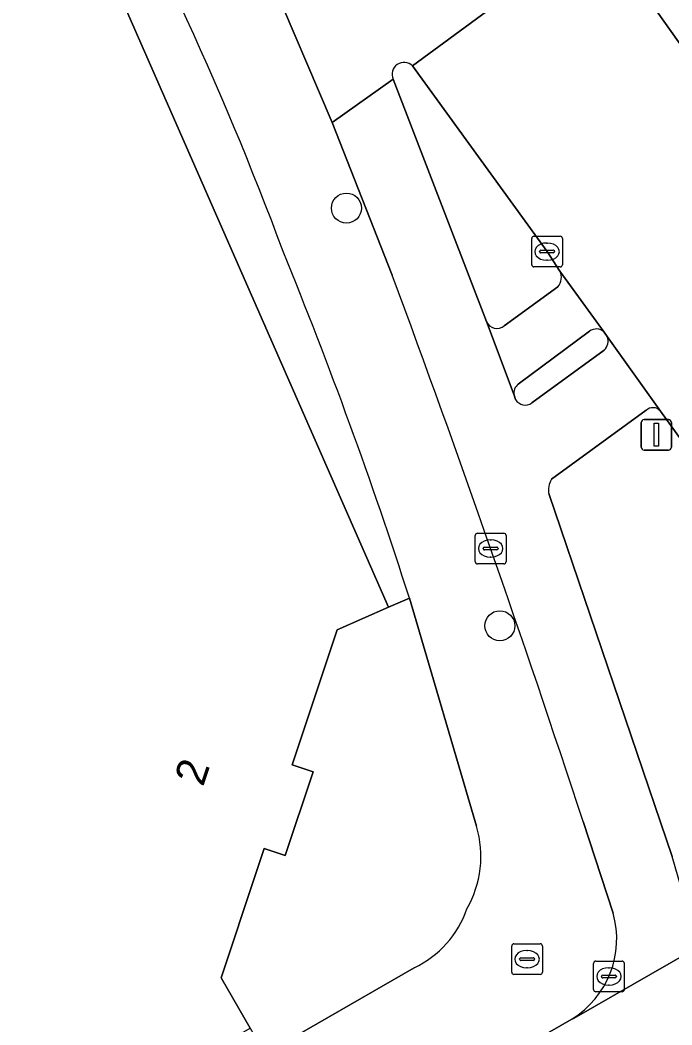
# Model space of a CAD drawing. Extents: x 158352 to 159489, y 383828 to 384603.
# Drawn here: x 159202.66 to 159223.89, y 384016.98 to 384049.72 of the extents above; entities that cross this region are included whole.
import ezdxf

# ---------------------------------------------------------------- set-up
doc = ezdxf.new("R2010")
doc.units = 0
for name, color, linetype in [('IMGEO_Boom', 7, 'Continuous'), ('IMGEO_Brandkraan', 7, 'Continuous'), ('IMGEO_Erf', 7, 'Continuous'), ('IMGEO_Fietspad_gesloten', 7, 'Continuous'), ('IMGEO_Groenvoorziening', 7, 'Continuous'), ('IMGEO_Kolk', 7, 'Continuous'), ('IMGEO_Lichtmast', 7, 'Continuous'), ('IMGEO_Pand', 7, 'Continuous'), ('IMGEO_Pand_nummerreeks', 7, 'Continuous'), ('IMGEO_Rijbaan_lokaal_gesloten', 7, 'Continuous'), ('IMGEO_Rijbaan_lokaal_open', 7, 'Continuous'), ('IMGEO_Verkeerseiland_groen', 7, 'Continuous'), ('IMGEO_Verkeerseiland_open', 7, 'Continuous'), ('IMGEO_Voetpad_open', 7, 'Continuous')]:
    doc.layers.add(name, color=color, linetype=linetype)

msp = doc.modelspace()

# ---------------------------------------------------------------- linework, layer by layer
at = {"layer": 'IMGEO_Boom'}
for centre in [(159213.293, 384043.591), (159218.29, 384029.981)]:
    msp.add_circle(centre, 0.489, dxfattribs=at)
at = {"layer": 'IMGEO_Brandkraan'}
for p, q in [((159218.676, 384018.694), (159218.676, 384019.546)), ((159218.751, 384019.62), (159219.603, 384019.62)), ((159219.164, 384019.4), (159219.189, 384019.4)), ((159219.677, 384019.546), (159219.677, 384018.694)), ((159218.935, 384019.114), (159218.935, 384019.126)), ((159219.373, 384019.077), (159218.975, 384019.077)), ((159218.978, 384019.163), (159219.376, 384019.163)), ((159219.419, 384019.126), (159219.419, 384019.114)), ((159219.187, 384018.84), (159219.162, 384018.84)), ((159219.603, 384018.62), (159218.751, 384018.62))]:
    msp.add_line(p, q, dxfattribs=at)
for points in [[(159218.676, 384018.694), (159218.676, 384019.546)], [(159218.751, 384019.62), (159219.603, 384019.62)], [(159219.677, 384019.546), (159219.677, 384018.694)], [(159219.603, 384018.62), (159218.751, 384018.62)]]:
    msp.add_lwpolyline(points, dxfattribs=at)
for centre, radius, start, end in [((159218.753, 384019.544), 0.0765, 91.552, 178.448), ((159218.753, 384019.544), 0.0765, 91.552, 178.448), ((159219.601, 384019.544), 0.0765, 1.552, 88.448), ((159219.601, 384019.544), 0.0765, 1.552, 88.448), ((159218.975, 384019.123), 0.0403, 85.8775, 175.7526), ((159218.972, 384019.113), 0.0366, 178.938, 274.7102), ((159219.376, 384019.12), 0.043, 264.8664, 352.4533), ((159219.38, 384019.125), 0.0386, 1.7309, 96.639), ((159218.753, 384018.696), 0.0765, 181.552, 268.448), ((159218.753, 384018.696), 0.0765, 181.552, 268.448), ((159219.601, 384018.696), 0.0765, 271.552, 358.448), ((159219.601, 384018.696), 0.0765, 271.552, 358.448)]:
    msp.add_arc(centre, radius, start, end, dxfattribs=at)
for centre, major_axis, ratio, start_param, end_param in [((159219.163, 384019.12), (-0.387, 0.002), 0.722429, 4.712389, 7.853982), ((159219.188, 384019.12), (-0.39, 0.002), 0.717154, 1.570796, 4.712389)]:
    msp.add_ellipse(centre, major_axis=major_axis, ratio=ratio, start_param=start_param, end_param=end_param, dxfattribs=at)
at = {"layer": 'IMGEO_Erf'}
msp.add_lwpolyline([(159203.86, 384057.998), (159202.839, 384057.534), (159214.665, 384030.587), (159215.344, 384030.886)], dxfattribs=at)
for centre, radius, start, end in [((159108.803, 384004.08), 109.284, 20.39976, 29.56265), ((159066.565, 383983.089), 156.268, 17.81015, 22.21556)]:
    msp.add_arc(centre, radius, start, end, dxfattribs=at)
at = {"layer": 'IMGEO_Fietspad_gesloten'}
for points in [[(159218.804, 384037.356), (159218.753, 384037.493), (159217.856, 384039.898), (159214.812, 384047.789), (159212.824, 384046.378), (159214.786, 384041.405)], [(159223.522, 384036.978), (159221.787, 384039.404)], [(159221.684, 384038.965), (159219.331, 384037.245)], [(159219.977, 384034.753), (159223.061, 384037.001)], [(159224.628, 384019.96), (159223.907, 384022.466), (159219.893, 384034.263)], [(159232.422, 384023.947), (159225.161, 384019.764), (159225.123, 384019.729), (159220.712, 384017.193), (159220.633, 384017.168), (159217.562, 384015.392), (159192.33, 384000.799), (159190.948, 384000), (159189.1, 383998.931), (159184.995, 383996.557), (159182.187, 383994.944), (159178.438, 383992.79), (159157.291, 383980.642), (159135.007, 383967.844), (159123.918, 383961.655)], [(159221.002, 384023.602), (159221.979, 384020.612)], [(159220.633, 384017.168), (159220.712, 384017.193), (159225.123, 384019.729), (159225.161, 384019.764)]]:
    msp.add_lwpolyline(points, dxfattribs=at)
for centre, radius, start, end in [((158746.588, 383867.945), 499.298, 18.16488, 20.32889), ((159221.429, 384039.256), 0.387, 311.1877, 22.404), ((159219.115, 384037.526), 0.354, 208.6035, 307.6082), ((159223.28, 384036.769), 0.319, 40.8752, 133.4124), ((159220.464, 384034.417), 0.592, 145.4321, 195.1128), ((159219.045, 384019.774), 3.052, 301.366, 15.9404)]:
    msp.add_arc(centre, radius, start, end, dxfattribs=at)
at = {"layer": 'IMGEO_Groenvoorziening'}
msp.add_lwpolyline([(159233.676, 384051.746), (159232.151, 384053.402), (159228.629, 384053.47), (159223.087, 384053.577), (159223.041, 384052.419), (159225.09, 384052.247), (159225.887, 384052.648), (159226.816, 384050.757), (159225.047, 384049.895), (159224.151, 384051.726), (159222.997, 384051.829), (159222.917, 384050.705), (159226.201, 384046.048), (159230.566, 384049.375)], close=True, dxfattribs=at)
at = {"layer": 'IMGEO_Kolk'}
for p, q in [((159219.327, 384041.746), (159219.327, 384042.598)), ((159219.402, 384042.672), (159220.254, 384042.672)), ((159220.328, 384042.598), (159220.328, 384041.746)), ((159219.629, 384042.215), (159220.027, 384042.215)), ((159219.815, 384042.452), (159219.84, 384042.452)), ((159219.586, 384042.166), (159219.586, 384042.178)), ((159220.024, 384042.129), (159219.626, 384042.129)), ((159219.838, 384041.892), (159219.813, 384041.892)), ((159220.07, 384042.178), (159220.07, 384042.166)), ((159220.254, 384041.672), (159219.402, 384041.672)), ((159217.49, 384032.072), (159217.49, 384032.924)), ((159217.565, 384032.998), (159218.417, 384032.998)), ((159217.978, 384032.778), (159218.003, 384032.778)), ((159218.491, 384032.924), (159218.491, 384032.072)), ((159217.749, 384032.492), (159217.749, 384032.504)), ((159218.187, 384032.455), (159217.789, 384032.455)), ((159217.792, 384032.541), (159218.19, 384032.541)), ((159218.233, 384032.504), (159218.233, 384032.492)), ((159218.001, 384032.218), (159217.976, 384032.218)), ((159218.417, 384031.998), (159217.565, 384031.998)), ((159221.344, 384018.13), (159221.344, 384018.982)), ((159221.419, 384019.056), (159222.271, 384019.056)), ((159222.345, 384018.982), (159222.345, 384018.13)), ((159221.832, 384018.836), (159221.857, 384018.836)), ((159221.603, 384018.55), (159221.603, 384018.562)), ((159222.041, 384018.513), (159221.643, 384018.513)), ((159221.646, 384018.599), (159222.044, 384018.599)), ((159222.087, 384018.562), (159222.087, 384018.55)), ((159222.271, 384018.056), (159221.419, 384018.056)), ((159221.855, 384018.276), (159221.83, 384018.276))]:
    msp.add_line(p, q, dxfattribs=at)
for points in [[(159219.327, 384041.746), (159219.327, 384042.598)], [(159219.402, 384042.672), (159220.254, 384042.672)], [(159220.328, 384042.598), (159220.328, 384041.746)], [(159220.254, 384041.672), (159219.402, 384041.672)], [(159217.49, 384032.072), (159217.49, 384032.924)], [(159217.565, 384032.998), (159218.417, 384032.998)], [(159218.491, 384032.924), (159218.491, 384032.072)], [(159218.417, 384031.998), (159217.565, 384031.998)], [(159221.344, 384018.13), (159221.344, 384018.982)], [(159221.419, 384019.056), (159222.271, 384019.056)], [(159222.345, 384018.982), (159222.345, 384018.13)], [(159222.271, 384018.056), (159221.419, 384018.056)]]:
    msp.add_lwpolyline(points, dxfattribs=at)
for centre, radius, start, end in [((159219.404, 384042.596), 0.0765, 91.552, 178.448), ((159219.404, 384042.596), 0.0765, 91.552, 178.448), ((159220.252, 384042.596), 0.0765, 1.552, 88.448), ((159220.252, 384042.596), 0.0765, 1.552, 88.448), ((159219.626, 384042.175), 0.0403, 85.8775, 175.7526), ((159220.031, 384042.177), 0.0386, 1.7309, 96.639), ((159219.623, 384042.165), 0.0366, 178.938, 274.7102), ((159220.027, 384042.172), 0.043, 264.8664, 352.4533), ((159219.404, 384041.748), 0.0765, 181.552, 268.448), ((159219.404, 384041.748), 0.0765, 181.552, 268.448), ((159220.252, 384041.748), 0.0765, 271.552, 358.448), ((159220.252, 384041.748), 0.0765, 271.552, 358.448), ((159217.567, 384032.922), 0.0765, 91.552, 178.448), ((159217.567, 384032.922), 0.0765, 91.552, 178.448), ((159218.415, 384032.922), 0.0765, 1.552, 88.448), ((159218.415, 384032.922), 0.0765, 1.552, 88.448), ((159217.789, 384032.501), 0.0403, 85.8775, 175.7526), ((159217.786, 384032.491), 0.0366, 178.938, 274.7102), ((159218.19, 384032.498), 0.043, 264.8664, 352.4533), ((159218.194, 384032.503), 0.0386, 1.7309, 96.639), ((159217.567, 384032.074), 0.0765, 181.552, 268.448), ((159217.567, 384032.074), 0.0765, 181.552, 268.448), ((159218.415, 384032.074), 0.0765, 271.552, 358.448), ((159218.415, 384032.074), 0.0765, 271.552, 358.448), ((159221.421, 384018.98), 0.0765, 91.552, 178.448), ((159221.421, 384018.98), 0.0765, 91.552, 178.448), ((159222.269, 384018.98), 0.0765, 1.552, 88.448), ((159222.269, 384018.98), 0.0765, 1.552, 88.448), ((159221.643, 384018.559), 0.0403, 85.8775, 175.7526), ((159221.64, 384018.549), 0.0366, 178.938, 274.7102), ((159222.044, 384018.556), 0.043, 264.8664, 352.4533), ((159222.048, 384018.561), 0.0386, 1.7309, 96.639), ((159221.421, 384018.132), 0.0765, 181.552, 268.448), ((159221.421, 384018.132), 0.0765, 181.552, 268.448), ((159222.269, 384018.132), 0.0765, 271.552, 358.448), ((159222.269, 384018.132), 0.0765, 271.552, 358.448)]:
    msp.add_arc(centre, radius, start, end, dxfattribs=at)
for centre, major_axis, ratio, start_param, end_param in [((159219.814, 384042.172), (-0.387, 0.002), 0.722429, 4.712389, 7.853982), ((159219.839, 384042.172), (-0.39, 0.002), 0.717154, 1.570796, 4.712389), ((159217.977, 384032.498), (-0.387, 0.002), 0.722429, 4.712389, 7.853982), ((159218.002, 384032.498), (-0.39, 0.002), 0.717154, 1.570796, 4.712389), ((159221.831, 384018.556), (-0.387, 0.002), 0.722429, 4.712389, 7.853982), ((159221.856, 384018.556), (-0.39, 0.002), 0.717154, 1.570796, 4.712389)]:
    msp.add_ellipse(centre, major_axis=major_axis, ratio=ratio, start_param=start_param, end_param=end_param, dxfattribs=at)
at = {"layer": 'IMGEO_Lichtmast'}
for p, q in [((159222.992, 384036.703), (159223.782, 384036.703)), ((159223.782, 384036.703), (159222.992, 384036.703)), ((159222.892, 384035.803), (159222.892, 384036.603)), ((159222.892, 384036.603), (159222.892, 384035.803)), ((159223.882, 384036.603), (159223.882, 384035.803)), ((159223.882, 384035.803), (159223.882, 384036.603)), ((159223.782, 384035.703), (159222.992, 384035.703)), ((159222.992, 384035.703), (159223.782, 384035.703))]:
    msp.add_line(p, q, dxfattribs=at)
msp.add_lwpolyline([(159223.312, 384036.578), (159223.462, 384036.578), (159223.462, 384035.828), (159223.312, 384035.828), (159223.312, 384036.578)], dxfattribs=at)
for centre, start, end in [((159222.992, 384036.603), 90, 180), ((159222.992, 384036.603), 90, 180), ((159223.782, 384036.603), 0, 90), ((159223.782, 384036.603), 360, 90), ((159222.992, 384035.803), 180, 270), ((159222.992, 384035.803), 180, 270), ((159223.782, 384035.803), 270, 0), ((159223.782, 384035.803), 270, 0)]:
    msp.add_arc(centre, 0.1, start, end, dxfattribs=at)
at = {"layer": 'IMGEO_Pand'}
msp.add_lwpolyline([(159176.703, 384011.583), (159172.356, 384009.08), (159177.583, 384000), (159178.382, 383998.612), (159180.797, 384000), (159210.155, 384016.874), (159209.212, 384018.512), (159210.366, 384021.972), (159210.617, 384022.725), (159211.3, 384022.498), (159212.208, 384025.221), (159211.522, 384025.45), (159211.772, 384026.201), (159212.987, 384029.849), (159214.665, 384030.587), (159202.839, 384057.534), (159201.06, 384056.748), (159198.299, 384055.527), (159191.751, 384052.673), (159200.516, 384032.566), (159199.089, 384031.944), (159196.913, 384024.885), (159197.634, 384023.633)], close=True, dxfattribs=at)
at = {"layer": 'IMGEO_Rijbaan_lokaal_gesloten'}
msp.add_lwpolyline([(159226.438, 384045.831), (159226.201, 384046.048), (159222.917, 384050.705), (159222.541, 384051.218), (159221.494, 384052.678), (159215.445, 384048.229), (159219.829, 384042.173), (159220.248, 384041.537), (159221.684, 384039.551), (159221.787, 384039.404), (159223.522, 384036.978), (159228.552, 384030.003), (159231.037, 384026.564), (159232.494, 384024.534), (159232.571, 384024.427), (159234.306, 384021.995), (159234.416, 384021.841), (159239.995, 384024.528)], dxfattribs=at)
at = {"layer": 'IMGEO_Rijbaan_lokaal_open'}
for points in [[(159215.445, 384048.229), (159221.494, 384052.678), (159218.511, 384056.835), (159216.563, 384059.53), (159216.129, 384060.13), (159213.732, 384063.445), (159213.299, 384064.045), (159212.371, 384065.328), (159212.253, 384065.549), (159211.664, 384066.433), (159211.604, 384066.523)], [(159210.8, 384051.142), (159212.824, 384046.378), (159214.812, 384047.789)]]:
    msp.add_lwpolyline(points, dxfattribs=at)
msp.add_arc((159215.174, 384047.944), 0.394, 46.4151, 203.1914, dxfattribs=at)
at = {"layer": 'IMGEO_Verkeerseiland_groen'}
for points in [[(159223.061, 384037.001), (159219.977, 384034.753)], [(159228.552, 384030.003), (159223.522, 384036.978)], [(159219.893, 384034.263), (159223.907, 384022.466)]]:
    msp.add_lwpolyline(points, dxfattribs=at)
for centre, radius, start, end in [((159223.28, 384036.769), 0.319, 40.8752, 133.4124), ((159220.464, 384034.417), 0.592, 145.4321, 195.1128)]:
    msp.add_arc(centre, radius, start, end, dxfattribs=at)
at = {"layer": 'IMGEO_Verkeerseiland_open'}
for points in [[(159220.248, 384041.537), (159219.829, 384042.173), (159215.445, 384048.229)], [(159214.812, 384047.789), (159217.856, 384039.898)], [(159218.434, 384039.753), (159220.179, 384041.025)], [(159221.214, 384039.577), (159218.889, 384037.858)], [(159221.787, 384039.404), (159221.684, 384039.551)], [(159219.331, 384037.245), (159221.684, 384038.965)], [(159218.753, 384037.493), (159218.804, 384037.356)]]:
    msp.add_lwpolyline(points, dxfattribs=at)
for centre, radius, start, end in [((159215.174, 384047.944), 0.394, 46.4151, 203.1914), ((159219.836, 384041.332), 0.461, 318.2065, 26.4429), ((159218.198, 384040.035), 0.368, 201.8395, 309.9947), ((159221.434, 384039.298), 0.355, 45.3462, 128.3212), ((159221.429, 384039.256), 0.387, 311.1877, 22.404), ((159219.136, 384037.558), 0.388, 129.4598, 189.6691), ((159219.115, 384037.526), 0.354, 208.6035, 307.6082)]:
    msp.add_arc(centre, radius, start, end, dxfattribs=at)
at = {"layer": 'IMGEO_Voetpad_open'}
for points in [[(159214.786, 384041.405), (159212.824, 384046.378), (159210.8, 384051.142)], [(159221.684, 384039.551), (159220.248, 384041.537)], [(159220.179, 384041.025), (159218.434, 384039.753)], [(159217.856, 384039.898), (159218.753, 384037.493)], [(159218.889, 384037.858), (159221.214, 384039.577)], [(159217.531, 384023.448), (159215.344, 384030.886), (159214.665, 384030.587), (159212.987, 384029.849), (159211.772, 384026.201), (159211.522, 384025.45), (159212.208, 384025.221), (159211.3, 384022.498), (159210.617, 384022.725), (159210.366, 384021.972), (159209.212, 384018.512), (159210.155, 384016.874), (159210.64, 384016.031), (159215.502, 384018.839)], [(159215.344, 384030.886), (159217.531, 384023.448)], [(159221.979, 384020.612), (159221.002, 384023.602)], [(159215.502, 384018.839), (159210.64, 384016.031), (159182.88, 384000), (159179.358, 383997.97), (159180.887, 383995.368), (159181.668, 383995.82), (159182.187, 383994.944), (159184.995, 383996.557), (159189.1, 383998.931), (159190.948, 384000), (159192.33, 384000.799), (159217.562, 384015.392), (159220.633, 384017.168)]]:
    msp.add_lwpolyline(points, dxfattribs=at)
for centre, radius, start, end in [((159108.803, 384004.08), 109.284, 20.39976, 29.56265), ((159066.565, 383983.089), 156.268, 17.81015, 22.21556), ((158746.588, 383867.945), 499.298, 18.16488, 20.32889), ((159219.836, 384041.332), 0.461, 318.2065, 26.4429), ((159218.198, 384040.035), 0.368, 201.8395, 309.9947), ((159221.434, 384039.298), 0.355, 45.3462, 128.3212), ((159219.136, 384037.558), 0.388, 129.4598, 189.6691), ((159214.244, 384022.47), 3.43, 330.0367, 16.5683), ((159214.244, 384022.47), 3.43, 330.0367, 16.5683), ((159214.074, 384021.839), 3.322, 295.4629, 340.9998), ((159214.074, 384021.839), 3.322, 295.4629, 340.9998), ((159219.045, 384019.774), 3.052, 301.366, 15.9404)]:
    msp.add_arc(centre, radius, start, end, dxfattribs=at)

# ---------------------------------------------------------------- texts
at = {"layer": 'IMGEO_Pand_nummerreeks'}
msp.add_text('2', height=1, rotation=71.5832, dxfattribs=at).set_placement((159208.621, 384024.714))

doc.saveas('drawing.dxf')
